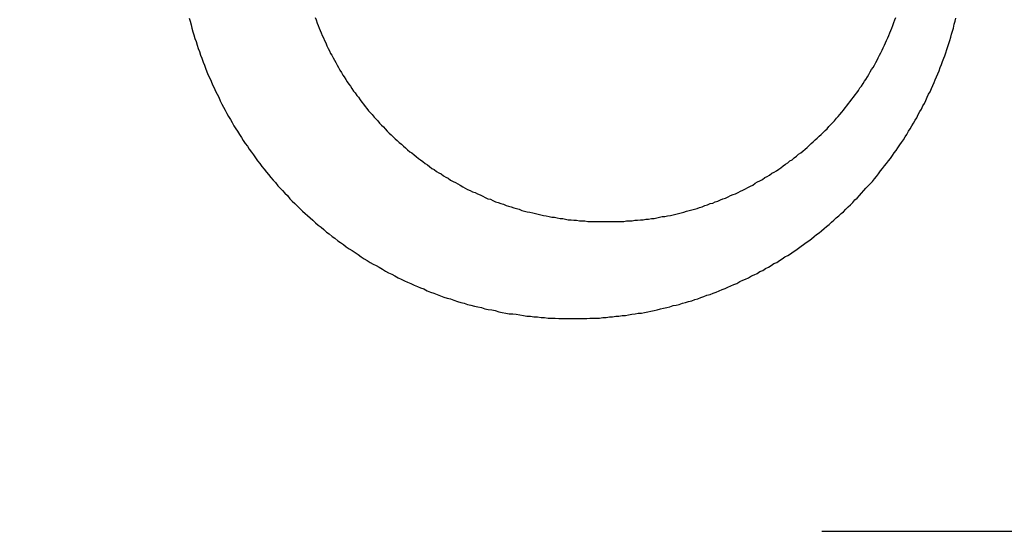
# Model space of a CAD drawing. Header units: millimetres. Extents: x -604189 to 881711, y -381903 to -7297.
# Tile 879 of 1056: x -558635 to -558619, y -165457 to -165449. Entities that reach past the tile are written whole.
import ezdxf

# ---------------------------------------------------------------- set-up
doc = ezdxf.new("R2010")
doc.units = ezdxf.units.MM
doc.header["$LTSCALE"] = 100
for name, pattern in [('0.5_0.5', [1, 0.5, -0.5]), ('ACAD_ISO04W100', [30.5, 24, -3, 0.5, -3]), ('CENTER', [2, 1.25, -0.25, 0.25, -0.25])]:
    doc.linetypes.add(name, pattern=pattern)
doc.layers.get('Defpoints').update_dxf_attribs({"color": 30})
doc.layers.add('OPIS', color=7, linetype='Continuous')
doc.layers.add('strop osie', color=80, linetype='ACAD_ISO04W100', lineweight=5)
doc.styles.get("Standard").update_dxf_attribs({"font": 'romans.shx', "width": 0.5})
doc.dimstyles.new('1 50', dxfattribs={"dimtxt": 150, "dimasz": 80, "dimexe": 1, "dimexo": 1, "dimgap": 20, "dimtad": 1, "dimdec": 0, "dimlfac": 0.1, "dimtxsty": 'Standard', "dimblk": 'ARCHTICK', "dimcen": 200, "dimclrd": 2, "dimadec": 1, "dimazin": 0, "dimtfac": 1, "dimtdec": 0, "dimtmove": 0, "dimatfit": 3, "dimldrblk": 'ARCHTICK', "dimfxl": 120, "dimfxlon": 1, "dimtfill": 1, "dimarcsym": 0})

# ---------------------------------------------------------------- blocks, each defined once
blk = doc.blocks.new('_ArchTick')
at = {"layer": 'strop osie', "color": 0, "const_width": 0.15}
blk.add_lwpolyline([(-0.5, -0.5), (0.5, 0.5)], dxfattribs=at)
blk = doc.blocks.new('*D3294')
at = {"layer": 'Defpoints', "color": 0, "linetype": 'ByBlock', "lineweight": 5, "transparency": 16777216}
for p in [(-595783.126, -159420.303), (-593748.924, -159420.303), (-552118.935, -179940.303)]:
    blk.add_point(p, dxfattribs=at)
at = {"layer": 'OPIS', "color": 0, "linetype": 'Continuous', "lineweight": -2, "transparency": 16777216}
for p, q in [((-595723.126, -159420.303), (-595784.126, -159420.303)), ((-595723.126, -179940.303), (-595784.126, -179940.303))]:
    blk.add_line(p, q, dxfattribs=at)
at = {"layer": 'OPIS', "color": 2, "lineweight": -2, "transparency": 16777216}
blk.add_line((-595783.126, -179940.303), (-595783.126, -159420.303), dxfattribs=at)
at = {"layer": 'OPIS', "color": 2, "linetype": 'ByBlock', "lineweight": -2, "transparency": 16777216, "xscale": 80, "yscale": 80, "zscale": 80}
for p, rotation in [((-595783.126, -159420.303), 90), ((-595783.126, -179940.303), 270)]:
    blk.add_blockref('_ArchTick', p, dxfattribs=dict(at, rotation=rotation))
at = {"layer": 'OPIS', "color": 0, "linetype": 'ByBlock', "lineweight": 13, "transparency": 16777216, "insert": (-595878.126, -169680.303), "char_height": 150, "attachment_point": 5, "rotation": 90, "bg_fill": 3, "box_fill_scale": 1.1, "bg_fill_color": 256, "bg_fill_true_color": 13158600, "bg_fill_transparency": 0}
blk.add_mtext('2052', dxfattribs=at)

msp = doc.modelspace()

# ---------------------------------------------------------------- hatches: boundary and pattern name
at = {"layer": 'OPIS', "linetype": 'ByBlock', "lineweight": 15}
h = msp.add_hatch(dxfattribs=at)
h.set_pattern_fill('ANSI37', color=0, scale=80, angle=45)
h.set_pattern_definition([(90, (-306927.96, 32475.8), (-254, 0), []), (180, (-306927.96, 32475.8), (-3e-14, -254), [])])
h.paths.add_polyline_path([(-559745.616, -168470.303), (-559845.616, -168470.303), (-559845.616, -168410.303), (-559745.616, -168410.303), (-559745.616, -168350.303), (-560845.616, -168350.303), (-560845.616, -168410.303), (-560745.616, -168410.303), (-560745.616, -168470.303, 0.267949), (-560295.616, -169249.726), (-560295.616, -169481.184, -0.414214), (-559952.679, -169824.121, -1), (-560638.553, -169824.121, -0.414214), (-560295.616, -169481.184), (-560295.616, -169249.726, -0.267949), (-560745.616, -168470.303), (-560845.616, -168470.303), (-560845.616, -168350.303), (-561118.924, -168350.303), (-561118.924, -172095.291), (-559553.922, -172095.29), (-559553.924, -168350.303), (-559745.616, -168350.303)])
h.paths.add_polyline_path([(-560989.238, -171970.288), (-560989.238, -171369.43), (-560514.238, -171369.43, -0.414232), (-560506.238, -171377.43), (-560506.238, -171961.436, -0.403374), (-560513.94, -171969.43), (-560989.238, -171969.43), (-560998.924, -171970.288)], flags=16)
h.paths.add_polyline_path([(-560569.238, -171447.43), (-560569.238, -171891.43, -0.414209), (-560619.237, -171941.43), (-560824.236, -171941.432, -0.414225), (-560874.238, -171891.432), (-560874.238, -171447.432, -0.414209), (-560824.238, -171397.432), (-560619.238, -171397.43, -0.414216)], flags=0)
h.paths.add_polyline_path([(-560754.738, -171692.272), (-560768.264, -171689.534), (-560778.52, -171674.091), (-560777.58, -171669.433), (-560791.338, -171669.433), (-560788.513, -171683.421), (-560780.618, -171695.311), (-560768.728, -171703.206), (-560754.738, -171706.031)], flags=0)
h.paths.add_polyline_path([(-560926.538, -171669.432), (-560944.038, -171669.432), (-560944.038, -171669.432), (-560938.912, -171681.806), (-560926.538, -171686.932)], flags=0)
h.paths.add_polyline_path([(-559553.926, -164304.92), (-559553.926, -164080.303), (-560998.924, -164080.303), (-560998.924, -164130.303), (-561051.758, -164130.303), (-561051.758, -164230.303), (-561112.409, -164230.303), (-561118.259, -165128.236), (-561111.758, -165130.303), (-561051.758, -165130.303), (-561051.758, -165230.303), (-560998.924, -165230.303), (-560998.924, -165930.303), (-560968.924, -165930.303), (-559691.758, -165930.303), (-559691.758, -166884.924, -0.259771), (-560368.468, -166480.303), (-560576.781, -166480.303, -0.694758), (-561118.924, -166682.141), (-561118.924, -167150.303), (-559553.924, -167150.303), (-559553.925, -165742.585, -0.501722), (-560517.887, -165023.753, -0.501722)])
h.paths.add_polyline_path([(-561051.758, -166930.303), (-561051.758, -167030.303), (-561111.758, -167030.303), (-561111.758, -166930.303)], flags=16)
h.paths.add_polyline_path([(-559553.926, -164304.92, 0.501722), (-560517.887, -165023.753, 0.501722), (-559553.925, -165742.585)], flags=17)
h.paths.add_polyline_path([(-559017.887, -165023.753, 0.331805), (-559553.926, -164304.92), (-559553.925, -165742.585, 0.331804)], flags=17)
h.paths.add_polyline_path([(-558393.92, -165930.303), (-559553.925, -165930.303), (-559553.924, -167030.303), (-558393.92, -167030.303)])
edge = h.paths.add_edge_path(flags=16)
edge.add_ellipse((-558869.257, -166529.058), major_axis=(0, 174.945), ratio=0.835608, start_angle=0, end_angle=180, ccw=False)
edge.add_line((-558869.023, -166354.089), (-558868.837, -166354.113))
edge.add_line((-558868.837, -166354.113), (-558551.758, -166354.113))
edge.add_ellipse((-558534.042, -166361.126), major_axis=(0, 22.068), ratio=0.905257, start_angle=0, end_angle=83.7318, ccw=False)
edge.add_line((-558534.042, -166339.058), (-558415.442, -166339.058))
edge.add_line((-558415.442, -166339.058), (-558415.442, -166719.058))
edge.add_line((-558415.442, -166719.058), (-558534.042, -166719.058))
edge.add_ellipse((-558534.042, -166696.99), major_axis=(0, 22.068), ratio=0.905257, start_angle=108.5291, end_angle=180, ccw=False)
edge.add_line((-558552.984, -166704.003), (-558869.257, -166704.003))
edge = h.paths.add_edge_path(flags=16)
edge.add_ellipse((-558655.149, -165473.071), major_axis=(119.577, 0), ratio=0.9754616, start_angle=134.53493, end_angle=225.46507, ccw=False)
edge.add_ellipse((-558571.362, -165553.094), major_axis=(-236.828, 0), ratio=0.9754616, start_angle=293.07706, end_angle=315.06459, ccw=False)
edge.add_ellipse((-558581.121, -165519.064), major_axis=(-200.962, 0), ratio=0.9754616, start_angle=268.86913, end_angle=294.41602, ccw=False)
edge.add_line((-558577.155, -165323.071), (-558434.725, -165323.071))
edge.add_line((-558434.725, -165323.071), (-558434.725, -165623.07))
edge.add_line((-558434.725, -165623.07), (-558577.155, -165623.07))
edge.add_ellipse((-558581.121, -165427.077), major_axis=(200.962, 0), ratio=0.9754616, start_angle=245.58398, end_angle=271.13087, ccw=False)
edge.add_ellipse((-558571.362, -165393.047), major_axis=(-236.828, 0), ratio=0.9754616, start_angle=404.93541, end_angle=426.92294, ccw=False)
h.paths.add_polyline_path([(-559691.758, -166075.303), (-560476.988, -166075.303, 0.131652), (-560368.468, -166480.303), (-559691.758, -166480.303)], flags=17)
h.paths.add_polyline_path([(-560476.988, -166075.303), (-559691.758, -166075.303), (-559691.758, -165930.303), (-560991.758, -165930.303), (-561051.758, -165930.303), (-561051.758, -166030.303), (-561118.924, -166030.303), (-561118.924, -166278.466, -0.694758), (-560576.781, -166480.303), (-560368.468, -166480.303, -0.131652)], flags=17)
h.paths.add_polyline_path([(-571773.92, -161590.543), (-574108.188, -161590.543), (-574098.917, -166615.286), (-571773.92, -166615.284)])
h.paths.add_polyline_path([(-559933.216, -164919.201), (-558639.203, -164919.201), (-558639.203, -164793.34), (-559933.216, -164793.34)], flags=25)
h.paths.add_polyline_path([(-560038.72, -166687.588), (-559732.99, -166687.588), (-559732.99, -166284.59), (-560038.72, -166284.59)], flags=25)
h.paths.add_polyline_path([(-559928.871, -165007.1), (-559413.75, -165007.1), (-559413.75, -164907.76), (-559928.871, -164907.76)], flags=9)
h.paths.add_polyline_path([(-559933.216, -164919.201), (-558639.203, -164919.201), (-558639.203, -164793.34), (-559933.216, -164793.34)], flags=25)
h.paths.add_polyline_path([(-560330.859, -165014.578), (-559994.182, -165014.578), (-559994.182, -164899.195), (-560330.859, -164899.195)], flags=24)
h.paths.add_polyline_path([(-560290.204, -164902.837), (-560108.354, -164902.837), (-560108.354, -164804.807), (-560290.204, -164804.807)], flags=24)
h.paths.add_polyline_path([(-560498.866, -166997.342), (-559983.744, -166997.342), (-559983.744, -166898.002), (-560498.866, -166898.002)], flags=24)
h.paths.add_polyline_path([(-560498.79, -166887.342), (-559655.724, -166887.342), (-559655.724, -166788.002), (-560498.79, -166788.002)], flags=24)
h.paths.add_polyline_path([(-560900.853, -167004.82), (-560564.177, -167004.82), (-560564.177, -166889.437), (-560900.853, -166889.437)], flags=24)
h.paths.add_polyline_path([(-560860.199, -166893.079), (-560678.349, -166893.079), (-560678.349, -166795.049), (-560860.199, -166795.049)], flags=24)
h.paths.add_polyline_path([(-560525.168, -170610.564), (-560010.047, -170610.564), (-560010.047, -170511.224), (-560525.168, -170511.224)], flags=24)
h.paths.add_polyline_path([(-560529.513, -170522.665), (-559444.307, -170522.665), (-559444.307, -170396.804), (-560529.513, -170396.804)], flags=9)
h.paths.add_polyline_path([(-560927.156, -170618.042), (-560590.479, -170618.042), (-560590.479, -170502.659), (-560927.156, -170502.659)], flags=24)
h.paths.add_polyline_path([(-560886.501, -170506.301), (-560704.651, -170506.301), (-560704.651, -170408.271), (-560886.501, -170408.271)], flags=24)
h.paths.add_polyline_path([(-560065.3, -168940.358), (-560065.3, -168600.658), (-560513.076, -168600.658), (-560513.076, -168940.358)], flags=24)
h.paths.add_polyline_path([(-559111.526, -164087.386), (-558760.99, -164087.386), (-558760.815, -164093.192), (-558760.644, -164098.997), (-558760.476, -164104.803), (-558760.311, -164110.608), (-558760.15, -164116.414), (-558759.991, -164122.22), (-558759.835, -164128.025), (-558759.683, -164133.831), (-558759.534, -164139.637), (-558759.387, -164145.443), (-558759.244, -164151.25), (-558759.104, -164157.056), (-558758.967, -164162.862), (-558758.833, -164168.669), (-558758.702, -164174.475), (-558758.575, -164180.282), (-558758.45, -164186.088), (-558758.328, -164191.895), (-558758.21, -164197.701), (-558758.094, -164203.508), (-558757.982, -164209.315), (-558757.872, -164215.122), (-558757.766, -164220.929), (-558757.663, -164226.736), (-558757.563, -164232.543), (-558757.465, -164238.35), (-558757.371, -164244.157), (-558757.28, -164249.965), (-558757.192, -164255.772), (-558757.107, -164261.579), (-558757.025, -164267.387), (-558756.946, -164273.194), (-558756.87, -164279.001), (-558756.797, -164284.809), (-558756.728, -164290.616), (-558756.661, -164296.424), (-558756.598, -164302.232), (-558756.538, -164308.039), (-558756.482, -164313.847), (-558756.428, -164319.654), (-558756.378, -164325.462), (-558756.332, -164331.27), (-558756.288, -164337.078), (-558756.248, -164342.885), (-558756.212, -164348.693), (-558756.178, -164354.501), (-558756.147, -164360.309), (-558756.118, -164366.117), (-558756.091, -164371.925), (-558756.066, -164377.733), (-558756.042, -164383.541), (-558756.02, -164389.348), (-558756.004, -164395.156), (-558755.999, -164400.964), (-558756.007, -164406.772), (-558756.031, -164412.58), (-558756.073, -164418.388), (-558756.132, -164424.195), (-558756.21, -164430.003), (-558756.308, -164435.81), (-558756.425, -164441.617), (-558756.562, -164447.423), (-558756.72, -164453.229), (-558756.898, -164459.034), (-558757.098, -164464.838), (-558757.32, -164470.642), (-558757.565, -164476.445), (-558757.837, -164482.247), (-558758.138, -164488.047), (-558758.47, -164493.845), (-558758.837, -164499.642), (-558759.241, -164505.435), (-558759.684, -164511.226), (-558760.175, -164517.014), (-558760.725, -164522.795), (-558761.35, -164528.569), (-558762.06, -164534.333), (-558762.874, -164540.084), (-558763.809, -164545.816), (-558764.883, -164551.524), (-558766.116, -164557.201), (-558767.538, -164562.832), (-558769.177, -164568.402), (-558771.062, -164573.894), (-558773.233, -164579.28), (-558775.735, -164584.521), (-558778.61, -164589.566), (-558781.897, -164594.354), (-558785.628, -164598.798), (-558789.808, -164602.827), (-558794.374, -164606.413), (-558799.255, -164609.556), (-558804.382, -164612.284), (-558809.694, -164614.629), (-558815.143, -164616.63), (-558820.694, -164618.326), (-558826.325, -164619.753), (-558832.011, -164620.95), (-558837.732, -164621.95), (-558843.479, -164622.786), (-558849.244, -164623.49), (-558855.021, -164624.092), (-558860.805, -164624.612), (-558866.595, -164625.056), (-558872.391, -164625.431), (-558878.19, -164625.744), (-558883.993, -164625.999), (-558889.798, -164626.204), (-558895.604, -164626.363), (-558901.411, -164626.484), (-558907.218, -164626.57), (-558913.026, -164626.629), (-558918.834, -164626.664), (-558924.642, -164626.683), (-558930.45, -164626.69), (-558936.258, -164626.691), (-558941.521, -164626.69), (-558946.785, -164626.685), (-558952.048, -164626.672), (-558957.312, -164626.645), (-558962.575, -164626.602), (-558967.838, -164626.537), (-558973.1, -164626.447), (-558978.362, -164626.327), (-558983.623, -164626.174), (-558988.883, -164625.983), (-558994.142, -164625.75), (-558999.398, -164625.47), (-559004.651, -164625.141), (-559009.9, -164624.756), (-559015.145, -164624.311), (-559020.383, -164623.802), (-559025.614, -164623.22), (-559030.834, -164622.543), (-559036.037, -164621.747), (-559041.216, -164620.812), (-559046.364, -164619.713), (-559051.466, -164618.424), (-559056.508, -164616.915), (-559061.47, -164615.16), (-559066.326, -164613.131), (-559071.043, -164610.799), (-559075.583, -164608.137), (-559079.894, -164605.121), (-559083.925, -164601.738), (-559087.622, -164597.995), (-559090.945, -164593.918), (-559093.905, -164589.566), (-559096.527, -164585.003), (-559098.839, -164580.275), (-559100.873, -164575.422), (-559102.662, -164570.472), (-559104.238, -164565.45), (-559105.625, -164560.373), (-559106.843, -164555.253), (-559107.915, -164550.1), (-559108.86, -164544.923), (-559109.695, -164539.726), (-559110.431, -164534.514), (-559111.082, -164529.291), (-559111.66, -164524.059), (-559112.176, -164518.821), (-559112.639, -164513.578), (-559113.058, -164508.331), (-559113.442, -164503.082), (-559113.794, -164497.83), (-559114.116, -164492.577), (-559114.412, -164487.322), (-559114.682, -164482.065), (-559114.93, -164476.808), (-559115.157, -164471.549), (-559115.363, -164466.29), (-559115.551, -164461.03), (-559115.72, -164455.769), (-559115.872, -164450.508), (-559116.007, -164445.246), (-559116.125, -164439.984), (-559116.227, -164434.721), (-559116.313, -164429.459), (-559116.383, -164424.196), (-559116.438, -164418.933), (-559116.477, -164413.669), (-559116.503, -164408.406), (-559116.515, -164403.142), (-559116.515, -164397.879), (-559116.505, -164392.616), (-559116.488, -164387.352), (-559116.467, -164382.089), (-559116.445, -164376.825), (-559116.422, -164371.562), (-559116.398, -164366.299), (-559116.372, -164361.035), (-559116.344, -164355.772), (-559116.314, -164350.508), (-559116.282, -164345.245), (-559116.247, -164339.982), (-559116.21, -164334.718), (-559116.169, -164329.455), (-559116.126, -164324.192), (-559116.08, -164318.929), (-559116.032, -164313.665), (-559115.98, -164308.402), (-559115.926, -164303.139), (-559115.87, -164297.876), (-559115.811, -164292.613), (-559115.749, -164287.35), (-559115.684, -164282.087), (-559115.617, -164276.824), (-559115.547, -164271.561), (-559115.475, -164266.298), (-559115.4, -164261.035), (-559115.323, -164255.772), (-559115.244, -164250.509), (-559115.161, -164245.246), (-559115.077, -164239.984), (-559114.99, -164234.721), (-559114.9, -164229.458), (-559114.808, -164224.196), (-559114.713, -164218.933), (-559114.616, -164213.67), (-559114.517, -164208.408), (-559114.415, -164203.145), (-559114.31, -164197.883), (-559114.203, -164192.621), (-559114.093, -164187.358), (-559113.981, -164182.096), (-559113.866, -164176.834), (-559113.749, -164171.572), (-559113.629, -164166.31), (-559113.506, -164161.048), (-559113.382, -164155.786), (-559113.254, -164150.524), (-559113.124, -164145.262), (-559112.991, -164140), (-559112.856, -164134.739), (-559112.719, -164129.477), (-559112.578, -164124.215), (-559112.436, -164118.954), (-559112.29, -164113.692), (-559112.142, -164108.431), (-559111.992, -164103.17), (-559111.839, -164097.908), (-559111.684, -164092.647)])
edge = h.paths.add_edge_path()
edge.add_line((-558393.92, -164080.303), (-559553.926, -164080.303))
edge.add_line((-559553.926, -164080.303), (-559553.926, -164304.92))
edge.add_arc((-559767.887, -165023.753), 750, 0, 73.424314, ccw=False)
edge.add_arc((-559767.887, -165023.753), 750, -73.424255, 0, ccw=False)
edge.add_line((-559553.925, -165742.585), (-559553.925, -165830.303))
edge.add_line((-559553.925, -165830.303), (-558393.92, -165830.303))
edge.add_line((-558393.92, -165830.303), (-558393.92, -164080.303))

# ---------------------------------------------------------------- next in the draw order: dimensions: what is measured, and where the dimension line sits
at = {"layer": 'OPIS', "color": 0, "linetype": 'ByBlock', "lineweight": 13}
dim = msp.add_linear_dim(base=(-595783.126, -159420.303), p1=(-552118.935, -179940.303), p2=(-593748.924, -159420.303), angle=90, dimstyle='1 50', override={"dimtmove": 1, "dimfxl": 60, "dimarcsym": 1}, dxfattribs=at)
dim.commit()
dim.dimension.update_dxf_attribs({"geometry": '*D3294', "text_midpoint": (-595878.126, -169680.303)})

# ---------------------------------------------------------------- next in the draw order: hatches: boundary and pattern name
at = {"layer": 'OPIS', "linetype": '0.5_0.5', "lineweight": 13}
h = msp.add_hatch(dxfattribs=at)
h.set_pattern_fill('ANSI37', color=0, scale=130)
h.set_pattern_definition([(45, (-597218.54, 256668.8), (-291.85832, 291.85832), []), (135, (-597218.54, 256668.8), (-291.85832, -291.85832), [])])
edge = h.paths.add_edge_path(flags=16)
edge.add_line((-570958.916, -168985.281), (-571058.916, -168985.281))
edge.add_line((-571058.916, -168985.281), (-572598.916, -168985.281))
edge.add_line((-572598.916, -168985.281), (-572598.915, -170470.3))
edge.add_line((-572598.915, -170470.3), (-570825.763, -170470.3))
edge.add_arc((-570508.916, -170339.099), 342.937, 180, 202.49364, ccw=False)
edge.add_arc((-570508.916, -170339.099), 342.937, 90, 180, ccw=False)
edge.add_line((-570508.916, -169996.163), (-570508.916, -169764.704))
edge.add_arc((-570058.916, -168985.281), 900, 180, 240, ccw=False)
edge = h.paths.add_edge_path(flags=17)
edge.add_line((-569358.915, -170085.281), (-569358.916, -168985.281))
edge.add_line((-569358.916, -168985.281), (-569358.917, -168985.281))
edge.add_line((-569358.917, -168985.281), (-569958.916, -168985.281))
edge.add_line((-569958.916, -168985.281), (-570058.916, -168985.281))
edge.add_line((-570058.916, -168985.281), (-570058.916, -168925.281))
edge.add_line((-570058.916, -168925.281), (-569958.916, -168925.281))
edge.add_line((-569958.916, -168925.281), (-569958.916, -168865.281))
edge.add_line((-569958.916, -168865.281), (-569358.916, -168865.281))
edge.add_line((-569358.916, -168865.281), (-569358.917, -166865.281))
edge.add_line((-569358.917, -166865.281), (-574098.917, -166865.286))
edge.add_line((-574098.917, -166865.286), (-574098.914, -171970.3))
edge.add_line((-574098.914, -171970.3), (-572608.913, -171970.3))
edge.add_line((-572608.913, -171970.3), (-571504.913, -170590.3))
edge.add_line((-571504.913, -170590.3), (-572718.915, -170590.3))
edge.add_line((-572718.915, -170590.3), (-572718.916, -168865.281))
edge.add_line((-572718.916, -168865.281), (-571058.916, -168865.281))
edge.add_line((-571058.916, -168865.281), (-571058.916, -168925.281))
edge.add_line((-571058.916, -168925.281), (-570958.916, -168925.281))
edge.add_line((-570958.916, -168925.281), (-570958.916, -168985.281))
edge.add_arc((-570058.916, -168985.281), 900, 180, 240)
edge.add_line((-570508.916, -169764.704), (-570508.916, -169996.163))
edge.add_arc((-570508.916, -170339.099), 342.937, 0, 90, ccw=False)
edge.add_arc((-570508.916, -170339.099), 342.937, 208.97989, 360, ccw=False)
edge.add_line((-570808.913, -170505.253), (-570808.913, -171171.086))
edge.add_arc((-570808.913, -171220.3), 49.214, 0, 90, ccw=False)
edge.add_arc((-570808.913, -171220.3), 49.214, 270, 360, ccw=False)
edge.add_line((-570808.913, -171269.514), (-570808.913, -171970.3))
edge.add_line((-570808.913, -171970.3), (-569358.914, -171970.3))
edge.add_line((-569358.914, -171970.3), (-569358.915, -170085.281))
h.paths.add_polyline_path([(-561118.924, -159870.303), (-590334.655, -159870.303), (-590334.655, -161470.303), (-562318.924, -161470.303), (-562318.924, -172095.292), (-561118.924, -172095.291), (-561118.924, -168350.303), (-552073.919, -168350.303), (-552073.92, -167150.303), (-561118.924, -167150.303)])
h.paths.add_polyline_path([(-572856.927, -169813.68), (-569451.07, -169813.68), (-569451.07, -169408.68), (-572856.927, -169408.68)], flags=16)

# ---------------------------------------------------------------- next in the draw order: linework, layer by layer
at = {"color": 0}
for points in [[(-558632.557, -165448.575, 0), (-558632.542, -165448.625, 0), (-558632.527, -165448.685, 0), (-558632.512, -165448.735, 0), (-558632.496, -165448.795, 0), (-558632.48, -165448.845, 0), (-558632.463, -165448.905, 0), (-558632.446, -165448.955, 0), (-558632.428, -165449.015, 0), (-558632.41, -165449.065, 0), (-558632.391, -165449.115, 0), (-558632.372, -165449.175, 0), (-558632.352, -165449.225, 0), (-558632.332, -165449.285, 0), (-558632.311, -165449.335, 0), (-558632.29, -165449.385, 0), (-558632.269, -165449.445, 0), (-558632.247, -165449.495, 0), (-558632.224, -165449.545, 0), (-558632.201, -165449.595, 0), (-558632.178, -165449.655, 0), (-558632.154, -165449.705, 0), (-558632.129, -165449.755, 0), (-558632.105, -165449.805, 0), (-558632.079, -165449.855, 0), (-558632.054, -165449.915, 0), (-558632.028, -165449.965, 0), (-558632.001, -165450.015, 0), (-558631.974, -165450.065, 0), (-558631.947, -165450.115, 0), (-558631.919, -165450.165, 0), (-558631.89, -165450.215, 0), (-558631.861, -165450.265, 0), (-558631.832, -165450.315, 0), (-558631.803, -165450.365, 0), (-558631.772, -165450.405, 0), (-558631.742, -165450.455, 0), (-558631.711, -165450.505, 0), (-558631.68, -165450.555, 0), (-558631.648, -165450.605, 0), (-558631.615, -165450.645, 0), (-558631.583, -165450.695, 0), (-558631.55, -165450.745, 0), (-558631.516, -165450.785, 0), (-558631.482, -165450.835, 0), (-558631.448, -165450.885, 0), (-558631.413, -165450.925, 0), (-558631.378, -165450.975, 0), (-558631.343, -165451.015, 0), (-558631.307, -165451.065, 0), (-558631.271, -165451.105, 0), (-558631.234, -165451.155, 0), (-558631.197, -165451.195, 0), (-558631.159, -165451.235, 0), (-558631.121, -165451.285, 0), (-558631.083, -165451.325, 0), (-558631.045, -165451.365, 0), (-558631.006, -165451.405, 0), (-558630.966, -165451.445, 0), (-558630.927, -165451.495, 0), (-558630.887, -165451.535, 0), (-558630.846, -165451.575, 0), (-558630.805, -165451.615, 0), (-558630.764, -165451.655, 0), (-558630.723, -165451.695, 0), (-558630.681, -165451.735, 0), (-558630.639, -165451.765, 0), (-558630.596, -165451.805, 0), (-558630.553, -165451.845, 0), (-558630.51, -165451.885, 0), (-558630.466, -165451.925, 0), (-558630.422, -165451.955, 0), (-558630.378, -165451.995, 0), (-558630.334, -165452.035, 0), (-558630.289, -165452.065, 0), (-558630.243, -165452.105, 0), (-558630.198, -165452.135, 0), (-558630.152, -165452.175, 0), (-558630.106, -165452.205, 0), (-558630.059, -165452.235, 0), (-558630.013, -165452.275, 0), (-558629.965, -165452.305, 0), (-558629.918, -165452.335, 0), (-558629.87, -165452.365, 0), (-558629.822, -165452.395, 0), (-558629.774, -165452.435, 0), (-558629.726, -165452.465, 0), (-558629.677, -165452.495, 0), (-558629.628, -165452.525, 0), (-558629.579, -165452.555, 0), (-558629.529, -165452.575, 0), (-558629.479, -165452.605, 0), (-558629.429, -165452.635, 0), (-558629.379, -165452.665, 0), (-558629.328, -165452.695, 0), (-558629.277, -165452.715, 0), (-558629.226, -165452.745, 0), (-558629.175, -165452.775, 0), (-558629.123, -165452.795, 0), (-558629.072, -165452.825, 0), (-558629.02, -165452.845, 0), (-558628.967, -165452.865, 0), (-558628.915, -165452.895, 0), (-558628.862, -165452.915, 0), (-558628.809, -165452.935, 0), (-558628.756, -165452.955, 0), (-558628.703, -165452.985, 0), (-558628.649, -165453.005, 0), (-558628.596, -165453.025, 0), (-558628.542, -165453.045, 0), (-558628.488, -165453.065, 0), (-558628.434, -165453.085, 0), (-558628.379, -165453.105, 0), (-558628.325, -165453.115, 0), (-558628.27, -165453.135, 0), (-558628.215, -165453.155, 0), (-558628.16, -165453.175, 0), (-558628.105, -165453.185, 0), (-558628.049, -165453.205, 0), (-558627.994, -165453.215, 0), (-558627.938, -165453.235, 0), (-558627.882, -165453.245, 0), (-558627.826, -165453.255, 0), (-558627.77, -165453.275, 0), (-558627.714, -165453.285, 0), (-558627.658, -165453.295, 0), (-558627.601, -165453.305, 0), (-558627.545, -165453.325, 0), (-558627.488, -165453.335, 0), (-558627.431, -165453.345, 0), (-558627.375, -165453.355, 0), (-558627.318, -165453.355, 0), (-558627.261, -165453.365, 0), (-558627.204, -165453.375, 0), (-558627.146, -165453.385, 0), (-558627.089, -165453.395, 0), (-558627.032, -165453.395, 0), (-558626.975, -165453.405, 0), (-558626.917, -165453.405, 0), (-558626.86, -165453.415, 0), (-558626.802, -165453.415, 0), (-558626.745, -165453.425, 0), (-558626.687, -165453.425, 0), (-558626.63, -165453.425, 0), (-558626.572, -165453.435, 0), (-558626.514, -165453.435, 0), (-558626.457, -165453.435, 0), (-558626.399, -165453.435, 0), (-558626.341, -165453.435, 0), (-558626.284, -165453.435, 0), (-558626.226, -165453.435, 0)], [(-558630.518, -165448.565, 0), (-558630.502, -165448.605, 0), (-558630.486, -165448.655, 0), (-558630.47, -165448.695, 0), (-558630.453, -165448.735, 0), (-558630.436, -165448.775, 0), (-558630.419, -165448.815, 0), (-558630.401, -165448.855, 0), (-558630.383, -165448.895, 0), (-558630.365, -165448.935, 0), (-558630.346, -165448.975, 0), (-558630.327, -165449.025, 0), (-558630.307, -165449.065, 0), (-558630.287, -165449.105, 0), (-558630.267, -165449.145, 0), (-558630.246, -165449.175, 0), (-558630.225, -165449.215, 0), (-558630.204, -165449.255, 0), (-558630.183, -165449.295, 0), (-558630.161, -165449.335, 0), (-558630.138, -165449.375, 0), (-558630.116, -165449.415, 0), (-558630.092, -165449.455, 0), (-558630.069, -165449.495, 0), (-558630.045, -165449.525, 0), (-558630.021, -165449.565, 0), (-558629.997, -165449.605, 0), (-558629.972, -165449.645, 0), (-558629.947, -165449.675, 0), (-558629.922, -165449.715, 0), (-558629.896, -165449.755, 0), (-558629.87, -165449.785, 0), (-558629.844, -165449.825, 0), (-558629.817, -165449.855, 0), (-558629.79, -165449.895, 0), (-558629.763, -165449.935, 0), (-558629.735, -165449.965, 0), (-558629.708, -165450.005, 0), (-558629.679, -165450.035, 0), (-558629.651, -165450.075, 0), (-558629.622, -165450.105, 0), (-558629.593, -165450.135, 0), (-558629.564, -165450.175, 0), (-558629.534, -165450.205, 0), (-558629.504, -165450.235, 0), (-558629.473, -165450.275, 0), (-558629.443, -165450.305, 0), (-558629.412, -165450.335, 0), (-558629.381, -165450.365, 0), (-558629.349, -165450.405, 0), (-558629.318, -165450.435, 0), (-558629.286, -165450.465, 0), (-558629.253, -165450.495, 0), (-558629.221, -165450.525, 0), (-558629.188, -165450.555, 0), (-558629.155, -165450.585, 0), (-558629.121, -165450.615, 0), (-558629.088, -165450.645, 0), (-558629.054, -165450.675, 0), (-558629.02, -165450.705, 0), (-558628.985, -165450.735, 0), (-558628.95, -165450.755, 0), (-558628.915, -165450.785, 0), (-558628.88, -165450.815, 0), (-558628.845, -165450.845, 0), (-558628.809, -165450.865, 0), (-558628.773, -165450.895, 0), (-558628.737, -165450.925, 0), (-558628.7, -165450.945, 0), (-558628.664, -165450.975, 0), (-558628.627, -165451.005, 0), (-558628.59, -165451.025, 0), (-558628.552, -165451.055, 0), (-558628.515, -165451.075, 0), (-558628.477, -165451.095, 0), (-558628.439, -165451.125, 0), (-558628.401, -165451.145, 0), (-558628.362, -165451.165, 0), (-558628.324, -165451.195, 0), (-558628.285, -165451.215, 0), (-558628.246, -165451.235, 0), (-558628.207, -165451.255, 0), (-558628.167, -165451.275, 0), (-558628.128, -165451.305, 0), (-558628.088, -165451.325, 0), (-558628.048, -165451.345, 0), (-558628.008, -165451.365, 0), (-558627.967, -165451.385, 0), (-558627.927, -165451.395, 0), (-558627.886, -165451.415, 0), (-558627.845, -165451.435, 0), (-558627.804, -165451.455, 0), (-558627.763, -165451.475, 0), (-558627.721, -165451.495, 0), (-558627.68, -165451.505, 0), (-558627.638, -165451.525, 0), (-558627.596, -165451.545, 0), (-558627.554, -165451.555, 0), (-558627.512, -165451.575, 0), (-558627.469, -165451.585, 0), (-558627.427, -165451.605, 0), (-558627.384, -165451.615, 0), (-558627.342, -165451.625, 0), (-558627.299, -165451.645, 0), (-558627.256, -165451.655, 0), (-558627.212, -165451.665, 0), (-558627.169, -165451.685, 0), (-558627.126, -165451.695, 0), (-558627.082, -165451.705, 0), (-558627.039, -165451.715, 0), (-558626.995, -165451.725, 0), (-558626.951, -165451.735, 0), (-558626.907, -165451.745, 0), (-558626.863, -165451.755, 0), (-558626.819, -165451.765, 0), (-558626.775, -165451.775, 0), (-558626.73, -165451.785, 0), (-558626.686, -165451.795, 0), (-558626.642, -165451.795, 0), (-558626.597, -165451.805, 0), (-558626.552, -165451.815, 0), (-558626.508, -165451.815, 0), (-558626.463, -165451.825, 0), (-558626.418, -165451.835, 0), (-558626.373, -165451.835, 0), (-558626.329, -165451.845, 0), (-558626.284, -165451.845, 0), (-558626.239, -165451.855, 0), (-558626.194, -165451.855, 0), (-558626.149, -165451.855, 0), (-558626.103, -165451.865, 0), (-558626.058, -165451.865, 0), (-558626.013, -165451.865, 0), (-558625.968, -165451.865, 0), (-558625.923, -165451.865, 0), (-558625.878, -165451.865, 0), (-558625.833, -165451.865, 0), (-558625.787, -165451.865, 0), (-558625.742, -165451.865, 0), (-558625.697, -165451.865, 0)], [(-558626.226, -165453.435, 0), (-558626.173, -165453.435, 0), (-558626.121, -165453.435, 0), (-558626.069, -165453.425, 0), (-558626.016, -165453.425, 0), (-558625.964, -165453.425, 0), (-558625.911, -165453.425, 0), (-558625.859, -165453.415, 0), (-558625.807, -165453.415, 0), (-558625.754, -165453.405, 0), (-558625.702, -165453.405, 0), (-558625.65, -165453.395, 0), (-558625.598, -165453.395, 0), (-558625.546, -165453.385, 0), (-558625.493, -165453.385, 0), (-558625.442, -165453.375, 0), (-558625.39, -165453.365, 0), (-558625.338, -165453.355, 0), (-558625.286, -165453.345, 0), (-558625.234, -165453.345, 0), (-558625.183, -165453.335, 0), (-558625.131, -165453.325, 0), (-558625.08, -165453.315, 0), (-558625.029, -165453.305, 0), (-558624.977, -165453.295, 0), (-558624.926, -165453.275, 0), (-558624.875, -165453.265, 0), (-558624.824, -165453.255, 0), (-558624.773, -165453.245, 0), (-558624.723, -165453.225, 0), (-558624.672, -165453.215, 0), (-558624.622, -165453.205, 0), (-558624.571, -165453.185, 0), (-558624.521, -165453.175, 0), (-558624.471, -165453.155, 0), (-558624.421, -165453.145, 0), (-558624.371, -165453.125, 0), (-558624.322, -165453.115, 0), (-558624.272, -165453.095, 0), (-558624.223, -165453.075, 0), (-558624.173, -165453.055, 0), (-558624.124, -165453.045, 0), (-558624.075, -165453.025, 0), (-558624.026, -165453.005, 0), (-558623.978, -165452.985, 0), (-558623.929, -165452.965, 0), (-558623.881, -165452.945, 0), (-558623.833, -165452.925, 0), (-558623.785, -165452.905, 0), (-558623.737, -165452.885, 0), (-558623.69, -165452.865, 0), (-558623.642, -165452.835, 0), (-558623.595, -165452.815, 0), (-558623.548, -165452.795, 0), (-558623.501, -165452.775, 0), (-558623.454, -165452.745, 0), (-558623.408, -165452.725, 0), (-558623.361, -165452.705, 0), (-558623.315, -165452.675, 0), (-558623.269, -165452.655, 0), (-558623.224, -165452.625, 0), (-558623.178, -165452.605, 0), (-558623.133, -165452.575, 0), (-558623.088, -165452.545, 0), (-558623.043, -165452.525, 0), (-558622.998, -165452.495, 0), (-558622.954, -165452.465, 0), (-558622.91, -165452.435, 0), (-558622.866, -165452.415, 0), (-558622.822, -165452.385, 0), (-558622.779, -165452.355, 0), (-558622.736, -165452.325, 0), (-558622.693, -165452.295, 0), (-558622.65, -165452.265, 0), (-558622.608, -165452.235, 0), (-558622.565, -165452.205, 0), (-558622.523, -165452.175, 0), (-558622.482, -165452.145, 0), (-558622.44, -165452.105, 0), (-558622.399, -165452.075, 0), (-558622.358, -165452.045, 0), (-558622.317, -165452.015, 0), (-558622.277, -165451.975, 0), (-558622.237, -165451.945, 0), (-558622.197, -165451.915, 0), (-558622.158, -165451.875, 0), (-558622.118, -165451.845, 0), (-558622.079, -165451.805, 0), (-558622.04, -165451.775, 0), (-558622.002, -165451.735, 0), (-558621.964, -165451.705, 0), (-558621.926, -165451.665, 0), (-558621.888, -165451.625, 0), (-558621.851, -165451.595, 0), (-558621.814, -165451.555, 0), (-558621.778, -165451.515, 0), (-558621.741, -165451.485, 0), (-558621.705, -165451.445, 0), (-558621.669, -165451.405, 0), (-558621.634, -165451.365, 0), (-558621.599, -165451.325, 0), (-558621.564, -165451.285, 0), (-558621.529, -165451.255, 0), (-558621.495, -165451.215, 0), (-558621.461, -165451.175, 0), (-558621.428, -165451.135, 0), (-558621.395, -165451.095, 0), (-558621.362, -165451.045, 0), (-558621.329, -165451.005, 0), (-558621.297, -165450.965, 0), (-558621.265, -165450.925, 0), (-558621.234, -165450.885, 0), (-558621.203, -165450.845, 0), (-558621.172, -165450.795, 0), (-558621.142, -165450.755, 0), (-558621.111, -165450.715, 0), (-558621.082, -165450.675, 0), (-558621.052, -165450.625, 0), (-558621.023, -165450.585, 0), (-558620.994, -165450.545, 0), (-558620.966, -165450.495, 0), (-558620.938, -165450.455, 0), (-558620.91, -165450.405, 0), (-558620.883, -165450.365, 0), (-558620.856, -165450.315, 0), (-558620.83, -165450.275, 0), (-558620.803, -165450.225, 0), (-558620.778, -165450.185, 0), (-558620.752, -165450.135, 0), (-558620.727, -165450.085, 0), (-558620.702, -165450.045, 0), (-558620.678, -165449.995, 0), (-558620.654, -165449.955, 0), (-558620.631, -165449.905, 0), (-558620.607, -165449.855, 0), (-558620.585, -165449.805, 0), (-558620.562, -165449.765, 0), (-558620.54, -165449.715, 0), (-558620.518, -165449.665, 0), (-558620.497, -165449.615, 0), (-558620.476, -165449.575, 0), (-558620.456, -165449.525, 0), (-558620.436, -165449.475, 0), (-558620.416, -165449.425, 0), (-558620.397, -165449.375, 0), (-558620.378, -165449.325, 0), (-558620.359, -165449.275, 0), (-558620.341, -165449.225, 0), (-558620.324, -165449.185, 0), (-558620.306, -165449.135, 0), (-558620.29, -165449.085, 0), (-558620.273, -165449.035, 0), (-558620.257, -165448.985, 0), (-558620.242, -165448.935, 0), (-558620.226, -165448.885, 0), (-558620.212, -165448.835, 0), (-558620.197, -165448.785, 0), (-558620.183, -165448.735, 0), (-558620.17, -165448.675, 0), (-558620.157, -165448.625, 0), (-558620.144, -165448.575, 0)], [(-558625.697, -165451.865, 0), (-558625.652, -165451.865, 0), (-558625.608, -165451.865, 0), (-558625.563, -165451.865, 0), (-558625.518, -165451.865, 0), (-558625.474, -165451.855, 0), (-558625.429, -165451.855, 0), (-558625.385, -165451.855, 0), (-558625.34, -165451.845, 0), (-558625.296, -165451.845, 0), (-558625.251, -165451.835, 0), (-558625.207, -165451.835, 0), (-558625.162, -165451.825, 0), (-558625.118, -165451.825, 0), (-558625.074, -165451.815, 0), (-558625.03, -165451.815, 0), (-558624.986, -165451.805, 0), (-558624.942, -165451.795, 0), (-558624.898, -165451.785, 0), (-558624.854, -165451.785, 0), (-558624.81, -165451.775, 0), (-558624.766, -165451.765, 0), (-558624.723, -165451.755, 0), (-558624.679, -165451.745, 0), (-558624.636, -165451.735, 0), (-558624.592, -165451.725, 0), (-558624.549, -165451.715, 0), (-558624.506, -165451.695, 0), (-558624.463, -165451.685, 0), (-558624.42, -165451.675, 0), (-558624.377, -165451.665, 0), (-558624.334, -165451.655, 0), (-558624.292, -165451.635, 0), (-558624.249, -165451.625, 0), (-558624.207, -165451.605, 0), (-558624.165, -165451.595, 0), (-558624.123, -165451.575, 0), (-558624.081, -165451.565, 0), (-558624.039, -165451.545, 0), (-558623.997, -165451.535, 0), (-558623.956, -165451.515, 0), (-558623.915, -165451.495, 0), (-558623.873, -165451.485, 0), (-558623.832, -165451.465, 0), (-558623.792, -165451.445, 0), (-558623.751, -165451.425, 0), (-558623.71, -165451.415, 0), (-558623.67, -165451.395, 0), (-558623.63, -165451.375, 0), (-558623.59, -165451.355, 0), (-558623.55, -165451.335, 0), (-558623.51, -165451.315, 0), (-558623.471, -165451.295, 0), (-558623.431, -165451.275, 0), (-558623.392, -165451.245, 0), (-558623.353, -165451.225, 0), (-558623.315, -165451.205, 0), (-558623.276, -165451.185, 0), (-558623.238, -165451.155, 0), (-558623.2, -165451.135, 0), (-558623.162, -165451.115, 0), (-558623.124, -165451.085, 0), (-558623.087, -165451.065, 0), (-558623.049, -165451.045, 0), (-558623.012, -165451.015, 0), (-558622.976, -165450.995, 0), (-558622.939, -165450.965, 0), (-558622.903, -165450.935, 0), (-558622.866, -165450.915, 0), (-558622.831, -165450.885, 0), (-558622.795, -165450.865, 0), (-558622.76, -165450.835, 0), (-558622.724, -165450.805, 0), (-558622.69, -165450.775, 0), (-558622.655, -165450.755, 0), (-558622.621, -165450.725, 0), (-558622.586, -165450.695, 0), (-558622.553, -165450.665, 0), (-558622.519, -165450.635, 0), (-558622.486, -165450.605, 0), (-558622.453, -165450.575, 0), (-558622.42, -165450.545, 0), (-558622.387, -165450.515, 0), (-558622.355, -165450.485, 0), (-558622.323, -165450.455, 0), (-558622.292, -165450.425, 0), (-558622.26, -165450.395, 0), (-558622.229, -165450.365, 0), (-558622.198, -165450.325, 0), (-558622.168, -165450.295, 0), (-558622.138, -165450.265, 0), (-558622.108, -165450.235, 0), (-558622.078, -165450.195, 0), (-558622.049, -165450.165, 0), (-558622.02, -165450.135, 0), (-558621.991, -165450.095, 0), (-558621.963, -165450.065, 0), (-558621.935, -165450.025, 0), (-558621.907, -165449.995, 0), (-558621.88, -165449.955, 0), (-558621.853, -165449.925, 0), (-558621.826, -165449.885, 0), (-558621.799, -165449.855, 0), (-558621.773, -165449.815, 0), (-558621.747, -165449.785, 0), (-558621.722, -165449.745, 0), (-558621.697, -165449.705, 0), (-558621.672, -165449.675, 0), (-558621.647, -165449.635, 0), (-558621.623, -165449.595, 0), (-558621.599, -165449.565, 0), (-558621.576, -165449.525, 0), (-558621.552, -165449.485, 0), (-558621.529, -165449.445, 0), (-558621.507, -165449.405, 0), (-558621.485, -165449.375, 0), (-558621.463, -165449.335, 0), (-558621.441, -165449.295, 0), (-558621.42, -165449.255, 0), (-558621.399, -165449.215, 0), (-558621.379, -165449.175, 0), (-558621.359, -165449.135, 0), (-558621.339, -165449.095, 0), (-558621.32, -165449.055, 0), (-558621.301, -165449.015, 0), (-558621.282, -165448.975, 0), (-558621.264, -165448.935, 0), (-558621.246, -165448.895, 0), (-558621.228, -165448.855, 0), (-558621.211, -165448.815, 0), (-558621.194, -165448.775, 0), (-558621.178, -165448.735, 0), (-558621.162, -165448.695, 0), (-558621.146, -165448.645, 0), (-558621.131, -165448.605, 0), (-558621.116, -165448.565, 0)]]:
    msp.add_polyline3d(points, dxfattribs=at)
at = {"layer": 'Defpoints', "color": 0, "linetype": 'CENTER'}
msp.add_lwpolyline([(-558772.312, -165456.872), (-558413.133, -165456.872)], dxfattribs=at)

doc.saveas('drawing.dxf')
